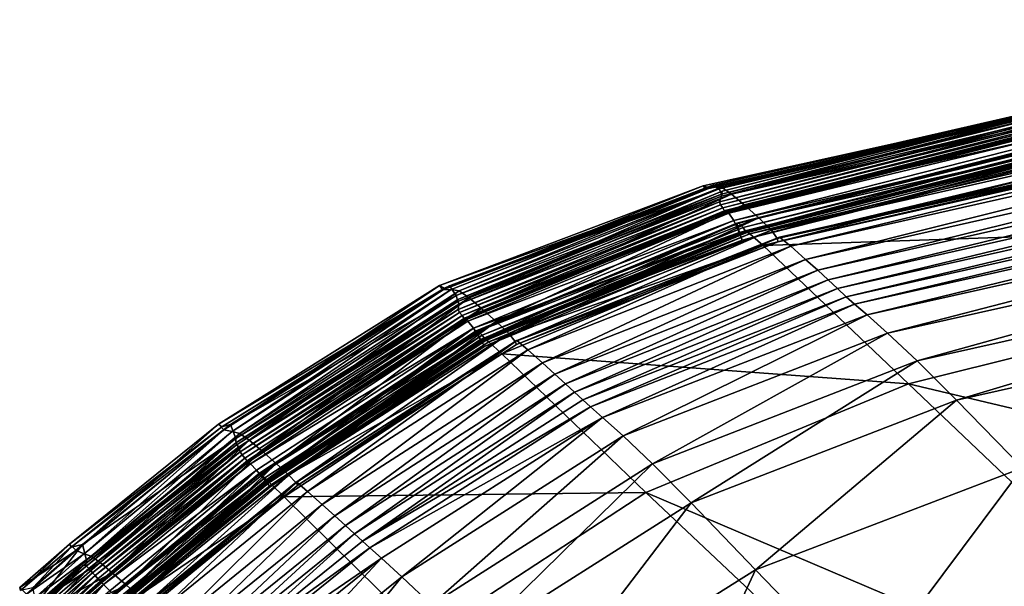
# Model space of a CAD drawing. Header units: millimetres. Extents: x 2387 to 13955, y -4964 to 364.
# Tile 959 of 1056: x 4421 to 4473, y 279 to 308. Entities that reach past the tile are written whole.
import ezdxf

# ---------------------------------------------------------------- set-up
doc = ezdxf.new("R2010")
doc.units = ezdxf.units.MM
doc.header["$MEASUREMENT"] = 0
doc.layers.add('Predefinito', color=7, linetype='Continuous', true_color=0x000000)

# ---------------------------------------------------------------- blocks, each defined once
blk = doc.blocks.new('Blocco 08')
at = {"layer": 'Predefinito'}
for points in [[(-479.585, 17.152, 925.115), (-444.088, 25.766, 924.981), (-444.026, 26.267, 882.859)], [(-444.026, 26.267, 882.859), (-479.552, 17.297, 882.984), (-479.585, 17.152, 925.115)], [(-479.552, 17.297, 882.984), (-444.026, 26.267, 882.859), (-444.169, 26.129, 845.604)], [(-480.099, 17.591, 1032.15), (-444.689, 25.703, 1031.996), (-444.284, 25.818, 974.012)], [(-444.284, 25.818, 974.012), (-479.713, 17.431, 974.161), (-480.099, 17.591, 1032.15)], [(-479.713, 17.431, 974.161), (-444.284, 25.818, 974.012), (-444.088, 25.766, 924.981)], [(-444.088, 25.766, 924.981), (-479.585, 17.152, 925.115), (-479.713, 17.431, 974.161)], [(-444.383, 25.774, 817.787), (-479.689, 16.747, 817.936), (-479.587, 17.039, 845.738)], [(-479.689, 16.747, 817.936), (-444.383, 25.774, 817.787), (-444.371, 25.581, 803.982)], [(-479.587, 17.039, 845.738), (-444.169, 26.129, 845.604), (-444.383, 25.774, 817.787)], [(-444.169, 26.129, 845.604), (-479.587, 17.039, 845.738), (-479.552, 17.297, 882.984)], [(-480.543, 17.576, 1133.305), (-444.976, 25.442, 1133.138), (-444.587, 25.509, 1088.512)], [(-444.587, 25.509, 1088.512), (-480.22, 17.474, 1088.669), (-480.543, 17.576, 1133.305)], [(-444.976, 25.442, 1133.138), (-480.543, 17.576, 1133.305), (-480.417, 17.411, 1167.963)], [(-480.417, 17.411, 1167.963), (-444.946, 25.252, 1167.791), (-444.976, 25.442, 1133.138)], [(-444.946, 25.252, 1167.791), (-480.417, 17.411, 1167.963), (-480.012, 17.552, 1194.551)], [(-444.689, 25.703, 1031.996), (-480.099, 17.591, 1032.15), (-480.22, 17.474, 1088.669)], [(-480.22, 17.474, 1088.669), (-444.587, 25.509, 1088.512), (-444.689, 25.703, 1031.996)], [(-480.012, 17.552, 1194.551), (-444.598, 25.439, 1194.384), (-444.946, 25.252, 1167.791)], [(-444.598, 25.439, 1194.384), (-480.012, 17.552, 1194.551), (-479.587, 17.507, 1212.383)], [(-444.371, 25.581, 803.982), (-479.646, 16.592, 804.135), (-479.689, 16.747, 817.936)], [(-479.646, 16.592, 804.135), (-444.371, 25.581, 803.982), (-444.26, 25.398, 798.839)], [(-444.26, 25.398, 798.839), (-479.522, 16.424, 798.991), (-479.646, 16.592, 804.135)], [(-444.197, 25.462, 1212.226), (-479.587, 17.507, 1212.383), (-479.059, 17.142, 1220.777)], [(-479.587, 17.507, 1212.383), (-444.197, 25.462, 1212.226), (-444.598, 25.439, 1194.384)], [(-479.522, 16.424, 798.991), (-444.26, 25.398, 798.839), (-444.193, 25.224, 797.009)], [(-479.418, 16.243, 796.794), (-444.174, 25.204, 796.642), (-444.137, 25.254, 795.7)], [(-444.137, 25.254, 795.7), (-479.389, 16.291, 795.853), (-479.418, 16.243, 796.794)], [(-479.389, 16.291, 795.853), (-444.137, 25.254, 795.7), (-443.966, 25.098, 793.273)], [(-479.059, 17.142, 1220.777), (-443.692, 25.126, 1220.623), (-444.197, 25.462, 1212.226)], [(-444.193, 25.224, 797.009), (-479.436, 16.26, 797.162), (-479.522, 16.424, 798.991)], [(-479.436, 16.26, 797.162), (-444.193, 25.224, 797.009), (-444.165, 25.132, 796.832)], [(-444.165, 25.132, 796.832), (-479.398, 16.174, 796.985), (-479.436, 16.26, 797.162)], [(-444.174, 25.204, 796.642), (-479.418, 16.243, 796.794), (-479.398, 16.174, 796.985)], [(-479.398, 16.174, 796.985), (-444.165, 25.132, 796.832), (-444.174, 25.204, 796.642)], [(-443.966, 25.098, 793.273), (-479.213, 16.145, 793.426), (-479.389, 16.291, 795.853)], [(-479.213, 16.145, 793.426), (-443.966, 25.098, 793.273), (-443.734, 24.706, 790.893)], [(-443.692, 25.126, 1220.623), (-479.059, 17.142, 1220.777), (-478.404, 16.583, 1223.81)], [(-478.404, 16.583, 1223.81), (-443.069, 24.565, 1223.656), (-443.692, 25.126, 1220.623)], [(-443.734, 24.706, 790.893), (-478.949, 15.771, 791.045), (-479.213, 16.145, 793.426)], [(-478.949, 15.771, 791.045), (-443.734, 24.706, 790.893), (-443.518, 24.039, 790.095)], [(-443.452, 24.558, 786.513), (-478.674, 15.633, 786.666), (-478.793, 15.622, 789.094)], [(-478.793, 15.622, 789.094), (-443.585, 24.549, 788.942), (-443.452, 24.558, 786.513)], [(-443.585, 24.549, 788.942), (-478.793, 15.622, 789.094), (-478.645, 15.118, 790.034)], [(-478.674, 15.633, 786.666), (-443.452, 24.558, 786.513), (-443.256, 24.326, 784.096)], [(-443.256, 24.326, 784.096), (-478.464, 15.411, 784.249), (-478.674, 15.633, 786.666)], [(-478.645, 15.118, 790.034), (-443.502, 24.023, 789.885), (-443.585, 24.549, 788.942)], [(-478.464, 15.411, 784.249), (-443.256, 24.326, 784.096), (-443.153, 24.128, 783.185)], [(-443.069, 24.565, 1223.656), (-478.404, 16.583, 1223.81), (-477.628, 15.902, 1225.558)], [(-477.628, 15.902, 1225.558), (-442.334, 23.871, 1225.403), (-443.069, 24.565, 1223.656)], [(-443.518, 24.039, 790.095), (-478.661, 15.134, 790.244), (-478.949, 15.771, 791.045)], [(-478.661, 15.134, 790.244), (-443.518, 24.039, 790.095), (-443.41, 23.633, 790.039)], [(-443.502, 24.023, 789.885), (-478.645, 15.118, 790.034), (-478.507, 14.744, 790.185)], [(-478.507, 14.744, 790.185), (-443.41, 23.633, 790.039), (-443.502, 24.023, 789.885)], [(-443.153, 24.128, 783.185), (-478.344, 15.221, 783.338), (-478.464, 15.411, 784.249)], [(-478.344, 15.221, 783.338), (-443.153, 24.128, 783.185), (-443.114, 24.027, 783.016)], [(-443.114, 24.027, 783.016), (-478.296, 15.126, 783.168), (-478.344, 15.221, 783.338)], [(-478.305, 15.185, 782.972), (-443.114, 24.089, 782.82), (-442.907, 23.97, 780.995)], [(-443.114, 24.089, 782.82), (-478.305, 15.185, 782.972), (-478.296, 15.126, 783.168)], [(-442.907, 23.97, 780.995), (-478.1, 15.071, 781.149), (-478.305, 15.185, 782.972)], [(-478.296, 15.126, 783.168), (-443.114, 24.027, 783.016), (-443.114, 24.089, 782.82)], [(-478.1, 15.071, 781.149), (-442.907, 23.97, 780.995), (-442.247, 23.329, 775.942)], [(-442.334, 23.871, 1225.403), (-477.628, 15.902, 1225.558), (-476.972, 15.262, 1226.307)], [(-476.972, 15.262, 1226.307), (-441.719, 23.213, 1226.152), (-442.334, 23.871, 1225.403)], [(-443.41, 23.633, 790.039), (-478.507, 14.744, 790.185), (-478.661, 15.134, 790.244)], [(-442.247, 23.329, 775.942), (-477.413, 14.456, 776.095), (-478.1, 15.071, 781.149)], [(-477.413, 14.456, 776.095), (-442.247, 23.329, 775.942), (-434.991, 15.903, 730.763)], [(-441.719, 23.213, 1226.152), (-476.972, 15.262, 1226.307), (-476.675, 14.824, 1226.341)], [(-476.675, 14.824, 1226.341), (-441.461, 22.756, 1226.191), (-441.719, 23.213, 1226.152)], [(-441.461, 22.756, 1226.191), (-476.675, 14.824, 1226.341), (-476.617, 14.655, 1226.179)], [(-441.461, 22.756, 1226.191), (-476.675, 14.824, 1226.341), (-476.555, 14.891, 1226.86)], [(-476.675, 14.824, 1226.341), (-441.461, 22.756, 1226.191), (-441.421, 22.579, 1226.033)], [(-476.617, 14.655, 1226.179), (-441.421, 22.579, 1226.033), (-441.461, 22.756, 1226.191)], [(-441.324, 22.833, 1226.704), (-476.555, 14.891, 1226.86), (-475.958, 14.418, 1227.77)], [(-476.555, 14.891, 1226.86), (-441.324, 22.833, 1226.704), (-441.461, 22.756, 1226.191)], [(-475.958, 14.418, 1227.77), (-440.751, 22.352, 1227.612), (-441.324, 22.833, 1226.704)], [(-441.421, 22.579, 1226.033), (-476.617, 14.655, 1226.179), (-476.675, 14.824, 1226.341)], [(-440.751, 22.352, 1227.612), (-475.958, 14.418, 1227.77), (-475.191, 13.733, 1228.638)], [(-475.191, 13.733, 1228.638), (-440.029, 21.655, 1228.477), (-440.751, 22.352, 1227.612)], [(-440.029, 21.655, 1228.477), (-475.191, 13.733, 1228.638), (-474.557, 13.165, 1229.03)], [(-474.557, 13.165, 1229.03), (-439.444, 21.083, 1228.865), (-440.029, 21.655, 1228.477)], [(-439.444, 21.083, 1228.865), (-474.557, 13.165, 1229.03), (-474.015, 12.67, 1229.12)], [(-474.015, 12.67, 1229.12), (-438.943, 20.582, 1228.951), (-439.444, 21.083, 1228.865)], [(-438.943, 20.582, 1228.951), (-474.015, 12.67, 1229.12), (-473.524, 12.206, 1229.081)], [(-473.524, 12.206, 1229.081), (-438.471, 20.095, 1228.915), (-438.943, 20.582, 1228.951)], [(-438.471, 20.095, 1228.915), (-473.524, 12.206, 1229.081), (-473.067, 11.779, 1229.091)], [(-473.067, 11.779, 1229.091), (-438.019, 19.641, 1228.927), (-438.471, 20.095, 1228.915)], [(-438.019, 19.641, 1228.927), (-473.067, 11.779, 1229.091), (-472.624, 11.399, 1229.325)], [(-472.624, 11.399, 1229.325), (-437.577, 19.239, 1229.165), (-438.019, 19.641, 1228.927)], [(-437.577, 19.239, 1229.165), (-472.624, 11.399, 1229.325), (-471.976, 10.841, 1229.822)], [(-471.976, 10.841, 1229.822), (-436.949, 18.663, 1229.662), (-437.577, 19.239, 1229.165)], [(-436.949, 18.663, 1229.662), (-471.976, 10.841, 1229.822), (-470.903, 9.884, 1230.62)], [(-470.903, 9.884, 1230.62), (-435.942, 17.694, 1230.455), (-436.949, 18.663, 1229.662)], [(-494.346, 12.364, 1133.217), (-480.543, 17.576, 1133.305), (-480.22, 17.474, 1088.669)], [(-480.543, 17.576, 1133.305), (-494.346, 12.364, 1133.217), (-494.156, 12.14, 1167.881)], [(-494.156, 12.14, 1167.881), (-480.417, 17.411, 1167.963), (-480.543, 17.576, 1133.305)], [(-480.099, 17.591, 1032.15), (-493.816, 12.346, 1032.052), (-494.082, 12.239, 1088.574)], [(-494.082, 12.239, 1088.574), (-480.22, 17.474, 1088.669), (-480.099, 17.591, 1032.15)], [(-493.816, 12.346, 1032.052), (-480.099, 17.591, 1032.15), (-479.713, 17.431, 974.161)], [(-493.728, 12.165, 1194.463), (-480.012, 17.552, 1194.551), (-480.417, 17.411, 1167.963)], [(-480.012, 17.552, 1194.551), (-493.728, 12.165, 1194.463), (-493.31, 12.084, 1212.287)], [(-493.31, 12.084, 1212.287), (-479.587, 17.507, 1212.383), (-480.012, 17.552, 1194.551)], [(-435.942, 17.694, 1230.455), (-470.903, 9.884, 1230.62), (-469.36, 8.427, 1231.48)], [(-469.36, 8.427, 1231.48), (-434.487, 16.229, 1231.309), (-435.942, 17.694, 1230.455)], [(-480.22, 17.474, 1088.669), (-494.082, 12.239, 1088.574), (-494.346, 12.364, 1133.217)], [(-480.417, 17.411, 1167.963), (-494.156, 12.14, 1167.881), (-493.728, 12.165, 1194.463)], [(-479.713, 17.431, 974.161), (-493.463, 11.85, 974.059), (-493.816, 12.346, 1032.052)], [(-493.463, 11.85, 974.059), (-479.713, 17.431, 974.161), (-479.585, 17.152, 925.115)], [(-479.585, 17.152, 925.115), (-493.384, 11.525, 925.002), (-493.463, 11.85, 974.059)], [(-493.384, 11.525, 925.002), (-479.585, 17.152, 925.115), (-479.552, 17.297, 882.984)], [(-479.552, 17.297, 882.984), (-493.372, 11.64, 882.862), (-493.384, 11.525, 925.002)], [(-493.372, 11.64, 882.862), (-479.552, 17.297, 882.984), (-479.587, 17.039, 845.738)], [(-479.587, 17.039, 845.738), (-493.333, 11.391, 845.625), (-493.372, 11.64, 882.862)], [(-493.333, 11.391, 845.625), (-479.587, 17.039, 845.738), (-479.689, 16.747, 817.936)], [(-479.587, 17.507, 1212.383), (-493.31, 12.084, 1212.287), (-492.792, 11.721, 1220.678)], [(-492.792, 11.721, 1220.678), (-479.059, 17.142, 1220.777), (-479.587, 17.507, 1212.383)], [(-479.059, 17.142, 1220.777), (-492.792, 11.721, 1220.678), (-492.144, 11.167, 1223.709)], [(-492.144, 11.167, 1223.709), (-478.404, 16.583, 1223.81), (-479.059, 17.142, 1220.777)], [(-479.689, 16.747, 817.936), (-493.356, 11.119, 817.834), (-493.333, 11.391, 845.625)], [(-493.356, 11.119, 817.834), (-479.689, 16.747, 817.936), (-479.646, 16.592, 804.135)], [(-479.646, 16.592, 804.135), (-493.292, 10.963, 804.037), (-493.356, 11.119, 817.834)], [(-493.292, 10.963, 804.037), (-479.646, 16.592, 804.135), (-479.522, 16.424, 798.991)], [(-478.404, 16.583, 1223.81), (-492.144, 11.167, 1223.709), (-491.376, 10.49, 1225.456)], [(-491.376, 10.49, 1225.456), (-477.628, 15.902, 1225.558), (-478.404, 16.583, 1223.81)], [(-479.522, 16.424, 798.991), (-493.161, 10.797, 798.893), (-493.292, 10.963, 804.037)], [(-493.161, 10.797, 798.893), (-479.522, 16.424, 798.991), (-479.436, 16.26, 797.162)], [(-479.436, 16.26, 797.162), (-493.057, 10.641, 797.063), (-493.161, 10.797, 798.893)], [(-493.057, 10.641, 797.063), (-479.436, 16.26, 797.162), (-479.398, 16.174, 796.985)], [(-479.398, 16.174, 796.985), (-493.008, 10.558, 796.885), (-493.057, 10.641, 797.063)], [(-493.039, 10.622, 796.695), (-479.418, 16.243, 796.794), (-479.389, 16.291, 795.853)], [(-479.389, 16.291, 795.853), (-493.028, 10.661, 795.754), (-493.039, 10.622, 796.695)], [(-479.418, 16.243, 796.794), (-493.039, 10.622, 796.695), (-493.008, 10.558, 796.885)], [(-493.028, 10.661, 795.754), (-479.389, 16.291, 795.853), (-479.213, 16.145, 793.426)], [(-479.213, 16.145, 793.426), (-492.857, 10.51, 793.326), (-493.028, 10.661, 795.754)], [(-493.008, 10.558, 796.885), (-479.398, 16.174, 796.985), (-479.418, 16.243, 796.794)], [(-492.857, 10.51, 793.326), (-479.213, 16.145, 793.426), (-478.949, 15.771, 791.045)], [(-434.487, 16.229, 1231.309), (-469.36, 8.427, 1231.48), (-467.303, 6.368, 1232.164)], [(-467.303, 6.368, 1232.164), (-432.519, 14.167, 1231.989), (-434.487, 16.229, 1231.309)], [(-478.949, 15.771, 791.045), (-492.568, 10.146, 790.944), (-492.857, 10.51, 793.326)], [(-492.568, 10.146, 790.944), (-478.949, 15.771, 791.045), (-478.661, 15.134, 790.244)], [(-478.674, 15.633, 786.666), (-492.324, 9.991, 786.564), (-492.413, 9.997, 788.992)], [(-492.413, 9.997, 788.992), (-478.793, 15.622, 789.094), (-478.674, 15.633, 786.666)], [(-478.793, 15.622, 789.094), (-492.413, 9.997, 788.992), (-492.183, 9.532, 789.932)], [(-492.324, 9.991, 786.564), (-478.674, 15.633, 786.666), (-478.464, 15.411, 784.249)], [(-492.183, 9.532, 789.932), (-478.645, 15.118, 790.034), (-478.793, 15.622, 789.094)], [(-477.628, 15.902, 1225.558), (-491.376, 10.49, 1225.456), (-490.714, 9.858, 1226.2)], [(-490.714, 9.858, 1226.2), (-476.972, 15.262, 1226.307), (-477.628, 15.902, 1225.558)], [(-434.991, 15.903, 730.763), (-469.804, 7.23, 730.924), (-477.413, 14.456, 776.095)], [(-469.804, 7.23, 730.924), (-434.991, 15.903, 730.763), (-414.424, -5.891, 608.422)], [(-478.661, 15.134, 790.244), (-492.199, 9.548, 790.141), (-492.568, 10.146, 790.944)], [(-478.464, 15.411, 784.249), (-492.111, 9.77, 784.145), (-492.324, 9.991, 786.564)], [(-492.199, 9.548, 790.141), (-478.661, 15.134, 790.244), (-478.507, 14.744, 790.185)], [(-478.645, 15.118, 790.034), (-492.183, 9.532, 789.932), (-491.993, 9.185, 790.083)], [(-492.111, 9.77, 784.145), (-478.464, 15.411, 784.249), (-478.344, 15.221, 783.338)], [(-478.344, 15.221, 783.338), (-491.975, 9.589, 783.234), (-492.111, 9.77, 784.145)], [(-491.993, 9.185, 790.083), (-478.507, 14.744, 790.185), (-478.645, 15.118, 790.034)], [(-491.975, 9.589, 783.234), (-478.344, 15.221, 783.338), (-478.296, 15.126, 783.168)], [(-478.296, 15.126, 783.168), (-491.916, 9.497, 783.064), (-491.975, 9.589, 783.234)], [(-491.936, 9.55, 782.869), (-478.305, 15.185, 782.972), (-478.1, 15.071, 781.149)], [(-478.305, 15.185, 782.972), (-491.936, 9.55, 782.869), (-491.916, 9.497, 783.064)], [(-478.1, 15.071, 781.149), (-491.75, 9.426, 781.044), (-491.936, 9.55, 782.869)], [(-491.916, 9.497, 783.064), (-478.296, 15.126, 783.168), (-478.305, 15.185, 782.972)], [(-491.75, 9.426, 781.044), (-478.1, 15.071, 781.149), (-477.413, 14.456, 776.095)], [(-476.972, 15.262, 1226.307), (-490.714, 9.858, 1226.2), (-490.387, 9.442, 1226.227)], [(-490.387, 9.442, 1226.227), (-476.675, 14.824, 1226.341), (-476.972, 15.262, 1226.307)], [(-478.507, 14.744, 790.185), (-491.993, 9.185, 790.083), (-492.199, 9.548, 790.141)], [(-477.413, 14.456, 776.095), (-491.076, 8.802, 775.988), (-491.75, 9.426, 781.044)], [(-491.076, 8.802, 775.988), (-477.413, 14.456, 776.095), (-469.804, 7.23, 730.924)], [(-476.675, 14.824, 1226.341), (-490.387, 9.442, 1226.227), (-490.307, 9.288, 1226.06)], [(-476.675, 14.824, 1226.341), (-490.387, 9.442, 1226.228), (-490.301, 9.489, 1226.751)], [(-490.387, 9.442, 1226.228), (-476.675, 14.824, 1226.341), (-476.617, 14.655, 1226.179)], [(-476.617, 14.655, 1226.179), (-490.307, 9.288, 1226.06), (-490.387, 9.442, 1226.228)], [(-490.307, 9.288, 1226.06), (-476.617, 14.655, 1226.179), (-476.675, 14.824, 1226.341)], [(-476.555, 14.891, 1226.86), (-490.301, 9.489, 1226.751), (-489.722, 9.011, 1227.662)], [(-490.301, 9.489, 1226.751), (-476.555, 14.891, 1226.86), (-476.675, 14.824, 1226.341)], [(-489.722, 9.011, 1227.662), (-475.958, 14.418, 1227.77), (-476.555, 14.891, 1226.86)], [(-475.958, 14.418, 1227.77), (-489.722, 9.011, 1227.662), (-488.955, 8.322, 1228.531)], [(-488.955, 8.322, 1228.531), (-475.191, 13.733, 1228.638), (-475.958, 14.418, 1227.77)], [(-432.519, 14.167, 1231.989), (-467.303, 6.368, 1232.164), (-463.838, 2.829, 1232.745)], [(-475.191, 13.733, 1228.638), (-488.955, 8.322, 1228.531), (-488.307, 7.738, 1228.927)], [(-488.307, 7.738, 1228.927), (-474.557, 13.165, 1229.03), (-475.191, 13.733, 1228.638)], [(-474.557, 13.165, 1229.03), (-488.307, 7.738, 1228.927), (-487.755, 7.234, 1229.018)], [(-487.755, 7.234, 1229.018), (-474.015, 12.67, 1229.12), (-474.557, 13.165, 1229.03)], [(-505.891, 5.118, 1133.046), (-494.346, 12.364, 1133.217), (-494.082, 12.239, 1088.574)], [(-494.346, 12.364, 1133.217), (-505.891, 5.118, 1133.046), (-505.618, 4.827, 1167.717)], [(-505.618, 4.827, 1167.717), (-494.156, 12.14, 1167.881), (-494.346, 12.364, 1133.217)], [(-474.015, 12.67, 1229.12), (-487.755, 7.234, 1229.018), (-487.277, 6.785, 1228.975)], [(-487.277, 6.785, 1228.975), (-473.524, 12.206, 1229.081), (-474.015, 12.67, 1229.12)], [(-494.082, 12.239, 1088.574), (-505.723, 4.974, 1088.392), (-505.891, 5.118, 1133.046)], [(-493.816, 12.346, 1032.052), (-505.273, 5.094, 1031.867), (-505.723, 4.974, 1088.392)], [(-505.723, 4.974, 1088.392), (-494.082, 12.239, 1088.574), (-493.816, 12.346, 1032.052)], [(-494.156, 12.14, 1167.881), (-505.618, 4.827, 1167.717), (-505.185, 4.734, 1194.292)], [(-505.273, 5.094, 1031.867), (-493.816, 12.346, 1032.052), (-493.463, 11.85, 974.059)], [(-493.463, 11.85, 974.059), (-504.984, 4.366, 973.869), (-505.273, 5.094, 1031.867)], [(-505.185, 4.734, 1194.292), (-493.728, 12.165, 1194.463), (-494.156, 12.14, 1167.881)], [(-493.728, 12.165, 1194.463), (-505.185, 4.734, 1194.292), (-504.79, 4.63, 1212.106)], [(-504.984, 4.366, 973.869), (-493.463, 11.85, 974.059), (-493.384, 11.525, 925.002)], [(-504.79, 4.63, 1212.106), (-493.31, 12.084, 1212.287), (-493.728, 12.165, 1194.463)], [(-493.31, 12.084, 1212.287), (-504.79, 4.63, 1212.106), (-504.288, 4.28, 1220.491)], [(-504.288, 4.28, 1220.491), (-492.792, 11.721, 1220.678), (-493.31, 12.084, 1212.287)], [(-473.524, 12.206, 1229.081), (-487.277, 6.785, 1228.975), (-486.846, 6.384, 1228.977)], [(-486.846, 6.384, 1228.977), (-473.067, 11.779, 1229.091), (-473.524, 12.206, 1229.081)], [(-504.995, 4.136, 882.645), (-493.372, 11.64, 882.862), (-493.333, 11.391, 845.625)], [(-493.372, 11.64, 882.862), (-504.995, 4.136, 882.645), (-504.977, 4.027, 924.795)], [(-493.333, 11.391, 845.625), (-504.855, 3.912, 845.418), (-504.995, 4.136, 882.645)], [(-493.384, 11.525, 925.002), (-504.977, 4.027, 924.795), (-504.984, 4.366, 973.869)], [(-504.977, 4.027, 924.795), (-493.384, 11.525, 925.002), (-493.372, 11.64, 882.862)], [(-504.855, 3.912, 845.418), (-493.333, 11.391, 845.625), (-493.356, 11.119, 817.834)], [(-492.792, 11.721, 1220.678), (-504.288, 4.28, 1220.491), (-503.649, 3.736, 1223.52)], [(-503.649, 3.736, 1223.52), (-492.144, 11.167, 1223.709), (-492.792, 11.721, 1220.678)], [(-473.067, 11.779, 1229.091), (-486.846, 6.384, 1228.977), (-486.437, 6.025, 1229.204)], [(-486.437, 6.025, 1229.204), (-472.624, 11.399, 1229.325), (-473.067, 11.779, 1229.091)], [(-472.624, 11.399, 1229.325), (-486.437, 6.025, 1229.204), (-485.812, 5.477, 1229.696)], [(-485.812, 5.477, 1229.696), (-471.976, 10.841, 1229.822), (-472.624, 11.399, 1229.325)], [(-493.356, 11.119, 817.834), (-504.763, 3.667, 817.645), (-504.855, 3.912, 845.418)], [(-504.763, 3.667, 817.645), (-493.356, 11.119, 817.834), (-493.292, 10.963, 804.037)], [(-493.292, 10.963, 804.037), (-504.666, 3.513, 803.851), (-504.763, 3.667, 817.645)], [(-504.666, 3.513, 803.851), (-493.292, 10.963, 804.037), (-493.161, 10.797, 798.893)], [(-492.144, 11.167, 1223.709), (-503.649, 3.736, 1223.52), (-502.887, 3.066, 1225.263)], [(-502.887, 3.066, 1225.263), (-491.376, 10.49, 1225.456), (-492.144, 11.167, 1223.709)], [(-471.976, 10.841, 1229.822), (-485.812, 5.477, 1229.696), (-484.737, 4.509, 1230.497)], [(-484.737, 4.509, 1230.497), (-470.903, 9.884, 1230.62), (-471.976, 10.841, 1229.822)], [(-493.161, 10.797, 798.893), (-504.523, 3.349, 798.707), (-504.666, 3.513, 803.851)], [(-504.401, 3.203, 796.876), (-504.523, 3.349, 798.707), (-493.161, 10.797, 798.893)], [(-493.161, 10.797, 798.893), (-493.057, 10.641, 797.063), (-504.401, 3.203, 796.876)], [(-504.339, 3.129, 796.698), (-504.401, 3.203, 796.876), (-493.057, 10.641, 797.063)], [(-504.39, 3.21, 795.566), (-493.028, 10.661, 795.754), (-492.857, 10.51, 793.326)], [(-493.028, 10.661, 795.754), (-504.39, 3.21, 795.566), (-504.383, 3.184, 796.507)], [(-492.857, 10.51, 793.326), (-504.224, 3.053, 793.137), (-504.39, 3.21, 795.566)], [(-504.383, 3.184, 796.507), (-493.039, 10.622, 796.695), (-493.028, 10.661, 795.754)], [(-493.039, 10.622, 796.695), (-504.383, 3.184, 796.507), (-504.339, 3.129, 796.698)], [(-493.057, 10.641, 797.063), (-493.008, 10.558, 796.885), (-504.339, 3.129, 796.698)], [(-504.339, 3.129, 796.698), (-493.008, 10.558, 796.885), (-493.039, 10.622, 796.695)], [(-504.224, 3.053, 793.137), (-492.857, 10.51, 793.326), (-492.568, 10.146, 790.944)], [(-491.376, 10.49, 1225.456), (-502.887, 3.066, 1225.263), (-502.219, 2.449, 1226.002)], [(-502.219, 2.449, 1226.002), (-490.714, 9.858, 1226.2), (-491.376, 10.49, 1225.456)], [(-492.568, 10.146, 790.944), (-503.908, 2.707, 790.756), (-504.224, 3.053, 793.137)], [(-503.455, 2.164, 789.951), (-503.908, 2.707, 790.756), (-492.568, 10.146, 790.944)], [(-503.755, 2.554, 788.802), (-492.413, 9.997, 788.992), (-492.324, 9.991, 786.564)], [(-492.413, 9.997, 788.992), (-503.755, 2.554, 788.802), (-503.439, 2.148, 789.742)], [(-492.324, 9.991, 786.564), (-503.696, 2.526, 786.374), (-503.755, 2.554, 788.802)], [(-503.696, 2.526, 786.374), (-492.324, 9.991, 786.564), (-492.111, 9.77, 784.145)], [(-492.568, 10.146, 790.944), (-492.199, 9.548, 790.141), (-503.455, 2.164, 789.951)], [(-503.439, 2.148, 789.742), (-492.183, 9.532, 789.932), (-492.413, 9.997, 788.992)], [(-490.714, 9.858, 1226.2), (-502.219, 2.449, 1226.002), (-501.857, 2.064, 1226.023)], [(-501.857, 2.064, 1226.023), (-490.387, 9.442, 1226.227), (-490.714, 9.858, 1226.2)], [(-470.903, 9.884, 1230.62), (-484.737, 4.509, 1230.497), (-483.198, 3.043, 1231.362)], [(-483.198, 3.043, 1231.362), (-469.36, 8.427, 1231.48), (-470.903, 9.884, 1230.62)], [(-492.111, 9.77, 784.145), (-503.481, 2.306, 783.953), (-503.696, 2.526, 786.374)], [(-503.328, 2.135, 783.041), (-503.481, 2.306, 783.953), (-492.111, 9.77, 784.145)], [(-503.191, 1.84, 789.894), (-503.455, 2.164, 789.951), (-492.199, 9.548, 790.141)], [(-492.183, 9.532, 789.932), (-503.439, 2.148, 789.742), (-503.191, 1.84, 789.894)], [(-492.111, 9.77, 784.145), (-491.975, 9.589, 783.234), (-503.328, 2.135, 783.041)], [(-503.257, 2.053, 782.871), (-503.328, 2.135, 783.041), (-491.975, 9.589, 783.234)], [(-503.29, 2.097, 782.676), (-491.936, 9.55, 782.869), (-491.75, 9.426, 781.044)], [(-491.936, 9.55, 782.869), (-503.29, 2.097, 782.676), (-503.257, 2.053, 782.871)], [(-491.75, 9.426, 781.044), (-503.125, 1.957, 780.85), (-503.29, 2.097, 782.676)], [(-491.975, 9.589, 783.234), (-491.916, 9.497, 783.064), (-503.257, 2.053, 782.871)], [(-503.257, 2.053, 782.871), (-491.916, 9.497, 783.064), (-491.936, 9.55, 782.869)], [(-492.199, 9.548, 790.141), (-491.993, 9.185, 790.083), (-503.191, 1.84, 789.894)], [(-503.191, 1.84, 789.894), (-491.993, 9.185, 790.083), (-492.183, 9.532, 789.932)], [(-503.125, 1.957, 780.85), (-491.75, 9.426, 781.044), (-491.076, 8.802, 775.988)], [(-501.857, 2.064, 1226.023), (-501.808, 2.083, 1226.552), (-490.301, 9.489, 1226.751)], [(-490.301, 9.489, 1226.751), (-490.387, 9.442, 1226.228), (-501.857, 2.064, 1226.023)], [(-490.387, 9.442, 1226.227), (-501.857, 2.064, 1226.023), (-501.753, 1.929, 1225.855)], [(-501.753, 1.929, 1225.855), (-501.857, 2.064, 1226.023), (-490.387, 9.442, 1226.228)], [(-490.301, 9.489, 1226.751), (-501.808, 2.083, 1226.552), (-501.244, 1.6, 1227.461)], [(-501.753, 1.929, 1225.855), (-490.307, 9.288, 1226.06), (-490.387, 9.442, 1226.227)], [(-490.387, 9.442, 1226.228), (-490.307, 9.288, 1226.06), (-501.753, 1.929, 1225.855)], [(-501.244, 1.6, 1227.461), (-489.722, 9.011, 1227.662), (-490.301, 9.489, 1226.751)], [(-491.076, 8.802, 775.988), (-502.468, 1.321, 775.79), (-503.125, 1.957, 780.85)], [(-502.468, 1.321, 775.79), (-491.076, 8.802, 775.988), (-483.553, 1.556, 730.802)], [(-489.722, 9.011, 1227.662), (-501.244, 1.6, 1227.461), (-500.478, 0.914, 1228.327)], [(-500.478, 0.914, 1228.327), (-488.955, 8.322, 1228.531), (-489.722, 9.011, 1227.662)], [(-469.804, 7.23, 730.924), (-483.553, 1.556, 730.802), (-491.076, 8.802, 775.988)], [(-488.955, 8.322, 1228.531), (-500.478, 0.914, 1228.327), (-499.821, 0.323, 1228.724)], [(-499.821, 0.323, 1228.724), (-488.307, 7.738, 1228.927), (-488.955, 8.322, 1228.531)], [(-469.36, 8.427, 1231.48), (-483.198, 3.043, 1231.362), (-481.182, 1.003, 1232.046)], [(-481.182, 1.003, 1232.046), (-467.303, 6.368, 1232.164), (-469.36, 8.427, 1231.48)], [(-488.307, 7.738, 1228.927), (-499.821, 0.323, 1228.724), (-499.262, -0.183, 1228.817)], [(-499.262, -0.183, 1228.817), (-487.755, 7.234, 1229.018), (-488.307, 7.738, 1228.927)], [(-487.755, 7.234, 1229.018), (-499.262, -0.183, 1228.817), (-498.79, -0.62, 1228.767)], [(-498.79, -0.62, 1228.767), (-487.277, 6.785, 1228.975), (-487.755, 7.234, 1229.018)], [(-483.553, 1.556, 730.802), (-469.804, 7.23, 730.924), (-447.854, -13.655, 608.625)], [(-414.424, -5.891, 608.422), (-447.854, -13.655, 608.625), (-469.804, 7.23, 730.924)], [(-487.277, 6.785, 1228.975), (-498.79, -0.62, 1228.767), (-498.374, -1.002, 1228.765)], [(-498.374, -1.002, 1228.765), (-486.846, 6.384, 1228.977), (-487.277, 6.785, 1228.975)], [(-486.437, 6.025, 1229.204), (-486.846, 6.384, 1228.977), (-498.374, -1.002, 1228.765)], [(-467.303, 6.368, 1232.164), (-481.182, 1.003, 1232.046), (-477.804, -2.49, 1232.625)], [(-477.804, -2.49, 1232.625), (-463.838, 2.829, 1232.745), (-467.303, 6.368, 1232.164)], [(-498.374, -1.002, 1228.765), (-497.985, -1.348, 1228.986), (-486.437, 6.025, 1229.204)], [(-485.812, 5.477, 1229.696), (-486.437, 6.025, 1229.204), (-497.985, -1.348, 1228.986)], [(-497.985, -1.348, 1228.986), (-497.377, -1.89, 1229.474), (-485.812, 5.477, 1229.696)], [(-485.812, 5.477, 1229.696), (-497.377, -1.89, 1229.474), (-496.302, -2.86, 1230.273)], [(-496.302, -2.86, 1230.273), (-484.737, 4.509, 1230.497), (-485.812, 5.477, 1229.696)], [(-513.686, -1.153, 1132.882), (-505.891, 5.118, 1133.046), (-505.723, 4.974, 1088.392)], [(-505.891, 5.118, 1133.046), (-513.686, -1.153, 1132.882), (-513.348, -1.493, 1167.558)], [(-505.723, 4.974, 1088.392), (-513.612, -1.31, 1088.22), (-513.686, -1.153, 1132.882)], [(-505.273, 5.094, 1031.867), (-513.018, -1.171, 1031.692), (-513.612, -1.31, 1088.22)], [(-513.612, -1.31, 1088.22), (-505.723, 4.974, 1088.392), (-505.273, 5.094, 1031.867)], [(-513.348, -1.493, 1167.558), (-505.618, 4.827, 1167.717), (-505.891, 5.118, 1133.046)], [(-505.618, 4.827, 1167.717), (-513.348, -1.493, 1167.558), (-512.928, -1.667, 1194.126)], [(-513.018, -1.171, 1031.692), (-505.273, 5.094, 1031.867), (-504.984, 4.366, 973.869)], [(-512.928, -1.667, 1194.126), (-505.185, 4.734, 1194.292), (-505.618, 4.827, 1167.717)], [(-505.185, 4.734, 1194.292), (-512.928, -1.667, 1194.126), (-512.567, -1.781, 1211.928)], [(-512.567, -1.781, 1211.928), (-504.79, 4.63, 1212.106), (-505.185, 4.734, 1194.292)], [(-504.984, 4.366, 973.869), (-512.798, -1.998, 973.69), (-513.018, -1.171, 1031.692)], [(-512.899, -2.221, 882.442), (-504.995, 4.136, 882.645), (-504.855, 3.912, 845.418)], [(-504.995, 4.136, 882.645), (-512.899, -2.221, 882.442), (-512.855, -2.332, 924.602)], [(-512.855, -2.332, 924.602), (-504.977, 4.027, 924.795), (-504.995, 4.136, 882.645)], [(-512.798, -1.998, 973.69), (-504.984, 4.366, 973.869), (-504.977, 4.027, 924.795)], [(-504.79, 4.63, 1212.106), (-512.567, -1.781, 1211.928), (-512.087, -2.116, 1220.301)], [(-512.087, -2.116, 1220.301), (-504.288, 4.28, 1220.491), (-504.79, 4.63, 1212.106)], [(-504.288, 4.28, 1220.491), (-512.087, -2.116, 1220.301), (-511.459, -2.647, 1223.317)], [(-511.459, -2.647, 1223.317), (-503.649, 3.736, 1223.52), (-504.288, 4.28, 1220.491)], [(-484.737, 4.509, 1230.497), (-496.302, -2.86, 1230.273), (-494.765, -4.325, 1231.135)], [(-494.765, -4.325, 1231.135), (-483.198, 3.043, 1231.362), (-484.737, 4.509, 1230.497)], [(-504.855, 3.912, 845.418), (-512.677, -2.423, 845.225), (-512.899, -2.221, 882.442)], [(-504.977, 4.027, 924.795), (-512.855, -2.332, 924.602), (-512.798, -1.998, 973.69)], [(-512.677, -2.423, 845.225), (-504.855, 3.912, 845.418), (-504.763, 3.667, 817.645)], [(-504.763, 3.667, 817.645), (-512.483, -2.647, 817.466), (-512.677, -2.423, 845.225)], [(-512.483, -2.647, 817.466), (-504.763, 3.667, 817.645), (-504.666, 3.513, 803.851)], [(-503.649, 3.736, 1223.52), (-511.459, -2.647, 1223.317), (-510.713, -3.298, 1225.047)], [(-510.713, -3.298, 1225.047), (-502.887, 3.066, 1225.263), (-503.649, 3.736, 1223.52)], [(-504.666, 3.513, 803.851), (-512.357, -2.798, 803.684), (-512.483, -2.647, 817.466)], [(-512.357, -2.798, 803.684), (-504.666, 3.513, 803.851), (-504.523, 3.349, 798.707)], [(-504.523, 3.349, 798.707), (-512.203, -2.959, 798.543), (-512.357, -2.798, 803.684)], [(-512.066, -3.095, 796.71), (-512.203, -2.959, 798.543), (-504.523, 3.349, 798.707)], [(-512.069, -3.099, 795.385), (-504.39, 3.21, 795.566), (-504.224, 3.053, 793.137)], [(-504.39, 3.21, 795.566), (-512.069, -3.099, 795.385), (-512.047, -3.115, 796.327)], [(-504.523, 3.349, 798.707), (-504.401, 3.203, 796.876), (-512.066, -3.095, 796.71)], [(-511.995, -3.163, 796.524), (-512.066, -3.095, 796.71), (-504.401, 3.203, 796.876)], [(-512.047, -3.115, 796.327), (-504.383, 3.184, 796.507), (-504.39, 3.21, 795.566)], [(-504.383, 3.184, 796.507), (-512.047, -3.115, 796.327), (-511.995, -3.163, 796.524)], [(-504.401, 3.203, 796.876), (-504.339, 3.129, 796.698), (-511.995, -3.163, 796.524)], [(-511.995, -3.163, 796.524), (-504.339, 3.129, 796.698), (-504.383, 3.184, 796.507)], [(-504.224, 3.053, 793.137), (-511.912, -3.258, 792.97), (-512.069, -3.099, 795.385)], [(-511.912, -3.258, 792.97), (-504.224, 3.053, 793.137), (-503.908, 2.707, 790.756)], [(-503.908, 2.707, 790.756), (-511.574, -3.587, 790.599), (-511.912, -3.258, 792.97)], [(-511.054, -4.083, 789.791), (-511.574, -3.587, 790.599), (-503.908, 2.707, 790.756)], [(-503.908, 2.707, 790.756), (-503.455, 2.164, 789.951), (-511.054, -4.083, 789.791)], [(-502.887, 3.066, 1225.263), (-510.713, -3.298, 1225.047), (-510.047, -3.892, 1225.781)], [(-510.047, -3.892, 1225.781), (-502.219, 2.449, 1226.002), (-502.887, 3.066, 1225.263)], [(-483.198, 3.043, 1231.362), (-494.765, -4.325, 1231.135), (-492.767, -6.348, 1231.814)], [(-492.767, -6.348, 1231.814), (-481.182, 1.003, 1232.046), (-483.198, 3.043, 1231.362)], [(-463.838, 2.829, 1232.745), (-477.804, -2.49, 1232.625), (-472.184, -8.324, 1233.165)], [(-472.184, -8.324, 1233.165), (-458.075, -3.072, 1233.289), (-463.838, 2.829, 1232.745)], [(-511.421, -3.744, 788.608), (-503.755, 2.554, 788.802), (-503.696, 2.526, 786.374)], [(-503.755, 2.554, 788.802), (-511.421, -3.744, 788.608), (-511.037, -4.102, 789.554)], [(-503.696, 2.526, 786.374), (-511.384, -3.791, 786.19), (-511.421, -3.744, 788.608)], [(-511.384, -3.791, 786.19), (-503.696, 2.526, 786.374), (-503.481, 2.306, 783.953)], [(-503.481, 2.306, 783.953), (-511.167, -4.011, 783.787), (-511.384, -3.791, 786.19)], [(-510.999, -4.175, 782.874), (-511.167, -4.011, 783.787), (-503.481, 2.306, 783.953)], [(-510.744, -4.377, 789.719), (-511.054, -4.083, 789.791), (-503.455, 2.164, 789.951)], [(-511.037, -4.102, 789.554), (-503.439, 2.148, 789.742), (-503.755, 2.554, 788.802)], [(-503.439, 2.148, 789.742), (-511.037, -4.102, 789.554), (-510.744, -4.377, 789.719)], [(-503.481, 2.306, 783.953), (-503.328, 2.135, 783.041), (-510.999, -4.175, 782.874)], [(-510.918, -4.252, 782.697), (-510.999, -4.175, 782.874), (-503.328, 2.135, 783.041)], [(-510.96, -4.215, 782.495), (-503.29, 2.097, 782.676), (-503.125, 1.957, 780.85)], [(-503.29, 2.097, 782.676), (-510.96, -4.215, 782.495), (-510.918, -4.252, 782.697)], [(-503.328, 2.135, 783.041), (-503.257, 2.053, 782.871), (-510.918, -4.252, 782.697)], [(-510.918, -4.252, 782.697), (-503.257, 2.053, 782.871), (-503.29, 2.097, 782.676)], [(-503.455, 2.164, 789.951), (-503.191, 1.84, 789.894), (-510.744, -4.377, 789.719)], [(-510.744, -4.377, 789.719), (-503.191, 1.84, 789.894), (-503.439, 2.148, 789.742)], [(-502.219, 2.449, 1226.002), (-510.047, -3.892, 1225.781), (-509.662, -4.248, 1225.812)], [(-509.662, -4.248, 1225.812), (-501.857, 2.064, 1226.023), (-502.219, 2.449, 1226.002)], [(-501.857, 2.064, 1226.023), (-509.662, -4.248, 1225.812), (-509.536, -4.369, 1225.659)], [(-501.808, 2.083, 1226.552), (-501.857, 2.064, 1226.023), (-509.648, -4.264, 1225.834)], [(-509.648, -4.264, 1225.834), (-509.618, -4.277, 1226.361), (-501.808, 2.083, 1226.552)], [(-509.536, -4.369, 1225.659), (-509.648, -4.264, 1225.834), (-501.857, 2.064, 1226.023)], [(-501.808, 2.083, 1226.552), (-509.618, -4.277, 1226.361), (-509.068, -4.762, 1227.254)], [(-509.536, -4.369, 1225.659), (-501.753, 1.929, 1225.855), (-501.857, 2.064, 1226.023)], [(-501.857, 2.064, 1226.023), (-501.753, 1.929, 1225.855), (-509.536, -4.369, 1225.659)], [(-509.068, -4.762, 1227.254), (-501.244, 1.6, 1227.461), (-501.808, 2.083, 1226.552)], [(-503.125, 1.957, 780.85), (-510.812, -4.368, 780.664), (-510.96, -4.215, 782.495)], [(-510.812, -4.368, 780.664), (-503.125, 1.957, 780.85), (-502.468, 1.321, 775.79)], [(-501.244, 1.6, 1227.461), (-509.068, -4.762, 1227.254), (-508.31, -5.437, 1228.103)], [(-508.31, -5.437, 1228.103), (-500.478, 0.914, 1228.327), (-501.244, 1.6, 1227.461)], [(-483.553, 1.556, 730.802), (-495.061, -5.979, 730.572), (-502.468, 1.321, 775.79)], [(-495.061, -5.979, 730.572), (-483.553, 1.556, 730.802), (-461.579, -19.151, 608.479)], [(-447.854, -13.655, 608.625), (-461.579, -19.151, 608.479), (-483.553, 1.556, 730.802)], [(-502.468, 1.321, 775.79), (-510.167, -5.014, 775.607), (-510.812, -4.368, 780.664)], [(-510.167, -5.014, 775.607), (-502.468, 1.321, 775.79), (-495.061, -5.979, 730.572)], [(-500.478, 0.914, 1228.327), (-508.31, -5.437, 1228.103), (-507.656, -6.021, 1228.492)], [(-507.656, -6.021, 1228.492), (-499.821, 0.323, 1228.724), (-500.478, 0.914, 1228.327)], [(-481.182, 1.003, 1232.046), (-492.767, -6.348, 1231.814), (-489.431, -9.805, 1232.384)], [(-489.431, -9.805, 1232.384), (-477.804, -2.49, 1232.625), (-481.182, 1.003, 1232.046)], [(-499.821, 0.323, 1228.724), (-507.656, -6.021, 1228.492), (-507.097, -6.522, 1228.583)], [(-507.097, -6.522, 1228.583), (-499.262, -0.183, 1228.817), (-499.821, 0.323, 1228.724)], [(-499.262, -0.183, 1228.817), (-507.097, -6.522, 1228.583), (-506.626, -6.951, 1228.53)], [(-506.626, -6.951, 1228.53), (-498.79, -0.62, 1228.767), (-499.262, -0.183, 1228.817)], [(-498.79, -0.62, 1228.767), (-506.626, -6.951, 1228.53), (-506.214, -7.325, 1228.523)], [(-506.214, -7.325, 1228.523), (-498.374, -1.002, 1228.765), (-498.79, -0.62, 1228.767)], [(-497.985, -1.348, 1228.986), (-498.374, -1.002, 1228.765), (-506.214, -7.325, 1228.523)], [(-513.348, -1.493, 1167.558), (-513.686, -1.153, 1132.882), (-516.297, -3.416, 1132.823)], [(-516.258, -3.577, 1088.158), (-516.297, -3.416, 1132.823), (-513.686, -1.153, 1132.882)], [(-516.297, -3.416, 1132.823), (-515.936, -3.773, 1167.5), (-513.348, -1.493, 1167.558)], [(-513.686, -1.153, 1132.882), (-513.612, -1.31, 1088.22), (-516.258, -3.577, 1088.158)], [(-515.615, -3.43, 1031.629), (-516.258, -3.577, 1088.158), (-513.612, -1.31, 1088.22)], [(-512.928, -1.667, 1194.126), (-513.348, -1.493, 1167.558), (-515.936, -3.773, 1167.5)], [(-513.612, -1.31, 1088.22), (-513.018, -1.171, 1031.692), (-515.615, -3.43, 1031.629)], [(-515.423, -4.278, 973.625), (-515.615, -3.43, 1031.629), (-513.018, -1.171, 1031.692)], [(-513.018, -1.171, 1031.692), (-512.798, -1.998, 973.69), (-515.423, -4.278, 973.625)], [(-506.214, -7.325, 1228.523), (-505.834, -7.668, 1228.742), (-497.985, -1.348, 1228.986)], [(-497.377, -1.89, 1229.474), (-497.985, -1.348, 1228.986), (-505.834, -7.668, 1228.742)], [(-515.936, -3.773, 1167.5), (-515.525, -3.974, 1194.061), (-512.928, -1.667, 1194.126)], [(-512.567, -1.781, 1211.928), (-512.928, -1.667, 1194.126), (-515.525, -3.974, 1194.061)], [(-515.525, -3.974, 1194.061), (-515.18, -4.088, 1211.846), (-512.567, -1.781, 1211.928)], [(-515.503, -4.607, 924.532), (-515.423, -4.278, 973.625), (-512.798, -1.998, 973.69)], [(-512.798, -1.998, 973.69), (-512.855, -2.332, 924.602), (-515.503, -4.607, 924.532)], [(-512.087, -2.116, 1220.301), (-512.567, -1.781, 1211.928), (-515.18, -4.088, 1211.846)], [(-505.834, -7.668, 1228.742), (-505.234, -8.207, 1229.229), (-497.377, -1.89, 1229.474)], [(-497.377, -1.89, 1229.474), (-505.234, -8.207, 1229.229), (-504.162, -9.173, 1230.025)], [(-504.162, -9.173, 1230.025), (-496.302, -2.86, 1230.273), (-497.377, -1.89, 1229.474)], [(-515.306, -4.689, 845.157), (-515.557, -4.495, 882.37), (-512.899, -2.221, 882.442)], [(-512.855, -2.332, 924.602), (-512.899, -2.221, 882.442), (-515.557, -4.495, 882.37)], [(-515.557, -4.495, 882.37), (-515.503, -4.607, 924.532), (-512.855, -2.332, 924.602)], [(-512.899, -2.221, 882.442), (-512.677, -2.423, 845.225), (-515.306, -4.689, 845.157)], [(-515.078, -4.905, 817.41), (-515.306, -4.689, 845.157), (-512.677, -2.423, 845.225)], [(-515.18, -4.088, 1211.846), (-514.712, -4.414, 1220.2), (-512.087, -2.116, 1220.301)], [(-512.677, -2.423, 845.225), (-512.483, -2.647, 817.466), (-515.078, -4.905, 817.41)], [(-511.459, -2.647, 1223.317), (-512.087, -2.116, 1220.301), (-514.712, -4.414, 1220.2)], [(-477.804, -2.49, 1232.625), (-489.431, -9.805, 1232.384), (-483.876, -15.581, 1232.919)], [(-483.876, -15.581, 1232.919), (-472.184, -8.324, 1233.165), (-477.804, -2.49, 1232.625)], [(-514.943, -5.052, 803.649), (-515.078, -4.905, 817.41), (-512.483, -2.647, 817.466)], [(-512.483, -2.647, 817.466), (-512.357, -2.798, 803.684), (-514.943, -5.052, 803.649)], [(-514.787, -5.211, 798.522), (-514.943, -5.052, 803.649), (-512.357, -2.798, 803.684)], [(-512.357, -2.798, 803.684), (-512.203, -2.959, 798.543), (-514.787, -5.211, 798.522)], [(-514.643, -5.346, 796.679), (-514.787, -5.211, 798.522), (-512.203, -2.959, 798.543)], [(-514.712, -4.414, 1220.2), (-514.102, -4.927, 1223.189), (-511.459, -2.647, 1223.317)], [(-512.203, -2.959, 798.543), (-512.066, -3.095, 796.71), (-514.643, -5.346, 796.679)], [(-510.713, -3.298, 1225.047), (-511.459, -2.647, 1223.317), (-514.102, -4.927, 1223.189)], [(-496.302, -2.86, 1230.273), (-504.162, -9.173, 1230.025), (-502.626, -10.63, 1230.882)], [(-502.626, -10.63, 1230.882), (-494.765, -4.325, 1231.135), (-496.302, -2.86, 1230.273)], [(-458.075, -3.072, 1233.289), (-472.184, -8.324, 1233.165), (-465.452, -15.343, 1233.393)], [(-465.452, -15.343, 1233.393), (-451.176, -10.156, 1233.534), (-458.075, -3.072, 1233.289)], [(-514.507, -5.5, 792.937), (-514.653, -5.35, 795.31), (-512.069, -3.099, 795.385)], [(-512.047, -3.115, 796.327), (-512.069, -3.099, 795.385), (-514.653, -5.35, 795.31)], [(-514.653, -5.35, 795.31), (-514.621, -5.368, 796.25), (-512.047, -3.115, 796.327)], [(-514.566, -5.414, 796.471), (-514.643, -5.346, 796.679), (-512.066, -3.095, 796.71)], [(-511.995, -3.163, 796.524), (-512.047, -3.115, 796.327), (-514.621, -5.368, 796.25)], [(-514.621, -5.368, 796.25), (-514.566, -5.414, 796.471), (-511.995, -3.163, 796.524)], [(-512.066, -3.095, 796.71), (-511.995, -3.163, 796.524), (-514.566, -5.414, 796.471)], [(-512.069, -3.099, 795.385), (-511.912, -3.258, 792.97), (-514.507, -5.5, 792.937)], [(-514.169, -5.818, 790.607), (-514.507, -5.5, 792.937), (-511.912, -3.258, 792.97)], [(-511.912, -3.258, 792.97), (-511.574, -3.587, 790.599), (-514.169, -5.818, 790.607)], [(-514.102, -4.927, 1223.189), (-513.387, -5.543, 1224.886), (-510.713, -3.298, 1225.047)], [(-510.047, -3.892, 1225.781), (-510.713, -3.298, 1225.047), (-513.387, -5.543, 1224.886)]]:
    blk.add_3dface(points, dxfattribs=at)

msp = doc.modelspace()

# ---------------------------------------------------------------- block references
at = {"layer": 'Predefinito'}
msp.add_blockref('Blocco 08', (4937.65, 282.162), dxfattribs=at)

doc.saveas('drawing.dxf')
